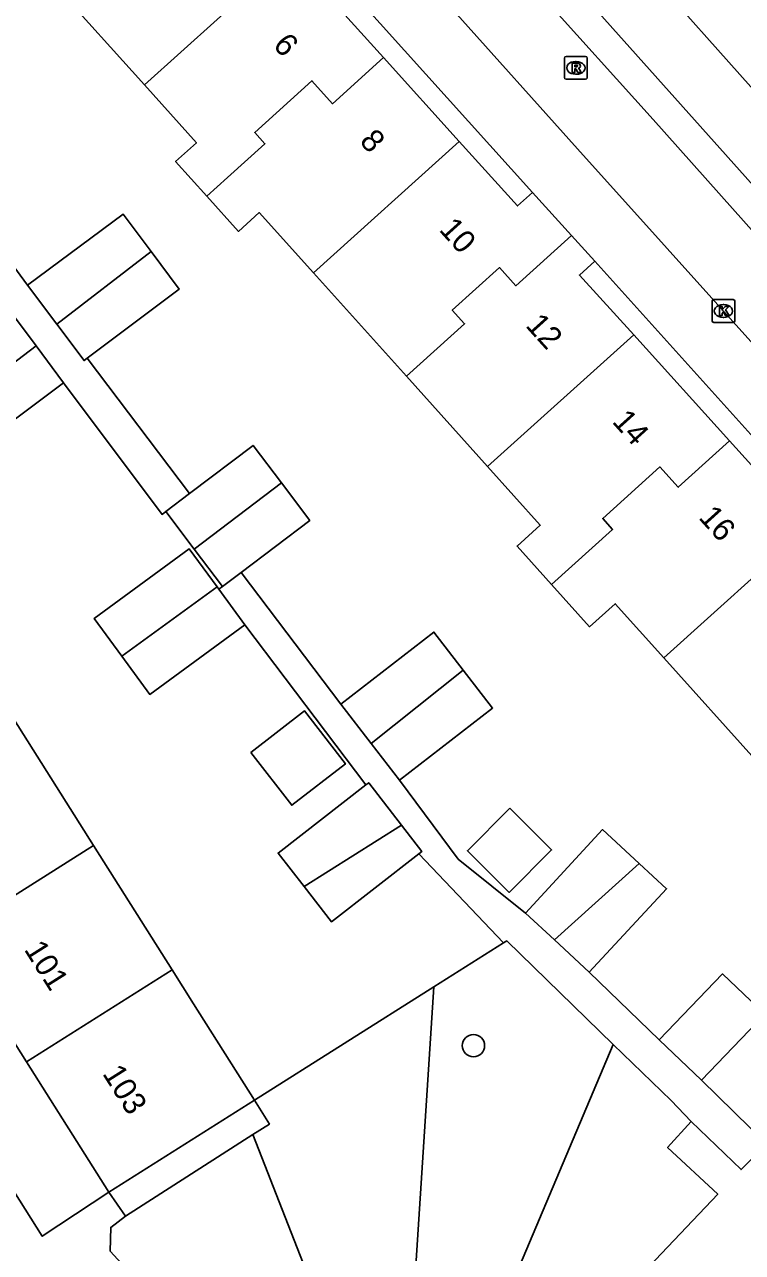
# Model space of a CAD drawing. Extents: x 162347 to 162868, y 381221 to 381813.
# Drawn here: x 162627.4 to 162658.9, y 381421.7 to 381475.5 of the extents above; entities that cross this region are included whole.
import ezdxf

# ---------------------------------------------------------------- set-up
doc = ezdxf.new("R2010")
doc.units = 0
for name, color, linetype in [('IMGEO_Boom', 7, 'Continuous'), ('IMGEO_Groenvoorziening', 7, 'Continuous'), ('IMGEO_Kolk', 7, 'Continuous'), ('IMGEO_Pand', 7, 'Continuous'), ('IMGEO_Pand_nummerreeks', 7, 'Continuous'), ('IMGEO_Rijbaan_lokaal_gesloten', 7, 'Continuous'), ('IMGEO_Rioolput', 7, 'Continuous'), ('IMGEO_Voetpad_open', 7, 'Continuous')]:
    doc.layers.add(name, color=color, linetype=linetype)

msp = doc.modelspace()

# ---------------------------------------------------------------- linework, layer by layer
at = {"layer": 'IMGEO_Boom'}
msp.add_circle((162647.119, 381430.789), 0.489, dxfattribs=at)
at = {"layer": 'IMGEO_Groenvoorziening'}
for points in [[(162645.386, 381433.36), (162648.441, 381435.288)], [(162637.515, 381428.392), (162645.386, 381433.36)], [(162644.195, 381415.034), (162645.386, 381433.36)], [(162653.252, 381430.844), (162646.345, 381414.52)], [(162642.232, 381414.68), (162637.447, 381426.89)]]:
    msp.add_lwpolyline(points, dxfattribs=at)
at = {"layer": 'IMGEO_Kolk'}
for p, q in [((162657.58, 381462.556), (162657.58, 381463.408)), ((162657.655, 381463.482), (162658.507, 381463.482)), ((162658.581, 381463.408), (162658.581, 381462.556)), ((162658.068, 381463.262), (162658.093, 381463.262)), ((162658.507, 381462.482), (162657.655, 381462.482)), ((162658.091, 381462.702), (162658.066, 381462.702))]:
    msp.add_line(p, q, dxfattribs=at)
for points in [[(162657.58, 381462.556), (162657.58, 381463.408)], [(162657.655, 381463.482), (162658.507, 381463.482)], [(162658.581, 381463.408), (162658.581, 381462.556)], [(162657.901, 381463.182), (162658.024, 381463.182), (162658.024, 381463.031), (162658.154, 381463.182), (162658.318, 381463.182), (162658.172, 381463.031), (162658.325, 381462.782), (162658.173, 381462.782), (162658.088, 381462.946), (162658.024, 381462.879), (162658.024, 381462.782), (162657.901, 381462.782), (162657.901, 381463.182)], [(162658.507, 381462.482), (162657.655, 381462.482)]]:
    msp.add_lwpolyline(points, dxfattribs=at)
for centre, start, end in [((162657.657, 381463.406), 91.552, 178.448), ((162657.657, 381463.406), 91.552, 178.448), ((162658.505, 381463.406), 1.552, 88.448), ((162658.505, 381463.406), 1.552, 88.448), ((162657.657, 381462.558), 181.552, 268.448), ((162657.657, 381462.558), 181.552, 268.448), ((162658.505, 381462.558), 271.552, 358.448), ((162658.505, 381462.558), 271.552, 358.448)]:
    msp.add_arc(centre, 0.0765, start, end, dxfattribs=at)
for centre, major_axis, ratio, start_param, end_param in [((162658.067, 381462.982), (-0.387, 0.002), 0.722429, 4.712389, 7.853982), ((162658.092, 381462.982), (-0.39, 0.002), 0.717154, 1.570796, 4.712389)]:
    msp.add_ellipse(centre, major_axis=major_axis, ratio=ratio, start_param=start_param, end_param=end_param, dxfattribs=at)
at = {"layer": 'IMGEO_Pand'}
for points in [[(162639.073, 381478.639), (162632.692, 381472.896)], [(162643.182, 381474.087), (162639.073, 381478.639)], [(162628.767, 381477.262), (162632.692, 381472.896)], [(162643.182, 381474.087), (162640.944, 381472.069), (162640.038, 381473.074), (162637.529, 381470.812), (162637.977, 381470.315), (162636.341, 381468.839), (162635.425, 381468.013)], [(162646.497, 381470.414), (162643.182, 381474.087)], [(162632.692, 381472.896), (162634.973, 381470.359), (162634.056, 381469.531), (162635.425, 381468.013)], [(162640.102, 381464.657), (162646.497, 381470.414)], [(162649.711, 381468.182), (162649.049, 381467.586), (162646.497, 381470.414)], [(162651.417, 381466.29), (162649.711, 381468.182)], [(162635.425, 381468.013), (162636.815, 381466.473), (162637.728, 381467.296), (162640.102, 381464.657)], [(162632.988, 381465.584), (162631.754, 381467.228), (162627.567, 381464.113)], [(162651.417, 381466.29), (162648.973, 381464.087), (162648.255, 381464.883), (162646.191, 381463.022), (162646.732, 381462.422), (162644.18, 381460.122)], [(162652.435, 381465.161), (162651.417, 381466.29)], [(162628.854, 381462.4), (162632.988, 381465.584)], [(162630.18, 381460.909), (162634.221, 381463.94), (162632.988, 381465.584)], [(162654.145, 381461.932), (162651.766, 381464.559), (162652.435, 381465.161)], [(162644.18, 381460.122), (162640.102, 381464.657)], [(162628.854, 381462.4), (162627.567, 381464.113)], [(162627.939, 381461.461), (162626.727, 381463.083)], [(162630.18, 381460.909), (162630.047, 381460.809), (162628.854, 381462.4)], [(162647.738, 381456.165), (162654.145, 381461.932)], [(162658.353, 381457.286), (162654.145, 381461.932)], [(162623.851, 381458.345), (162627.939, 381461.461)], [(162627.939, 381461.461), (162629.15, 381459.84)], [(162644.18, 381460.122), (162647.738, 381456.165)], [(162623.851, 381458.345), (162625.032, 381456.764), (162629.15, 381459.84)], [(162638.698, 381455.448), (162637.454, 381457.092), (162634.669, 381454.985)], [(162650.545, 381450.997), (162653.22, 381453.408), (162652.785, 381453.891), (162655.294, 381456.153), (162656.102, 381455.257), (162658.353, 381457.286)], [(162661.798, 381453.482), (162658.353, 381457.286)], [(162647.738, 381456.165), (162650.051, 381453.593), (162649.034, 381452.678), (162650.545, 381450.997)], [(162638.698, 381455.448), (162634.876, 381452.545)], [(162636.929, 381451.525), (162639.942, 381453.804), (162638.698, 381455.448)], [(162633.627, 381454.197), (162634.669, 381454.985)], [(162633.627, 381454.197), (162634.876, 381452.545)], [(162655.467, 381447.783), (162661.798, 381453.482)], [(162635.881, 381450.889), (162634.657, 381452.559), (162630.487, 381449.505), (162631.695, 381447.856)], [(162634.876, 381452.545), (162636.115, 381450.909)], [(162636.115, 381450.909), (162636.929, 381451.525)], [(162650.545, 381450.997), (162652.212, 381449.143), (162653.336, 381450.153), (162655.467, 381447.783)], [(162631.695, 381447.856), (162635.881, 381450.889)], [(162635.881, 381450.889), (162635.955, 381450.788)], [(162635.955, 381450.788), (162637.095, 381449.232)], [(162637.095, 381449.232), (162632.925, 381446.177), (162631.695, 381447.856)], [(162641.302, 381445.756), (162645.389, 381448.911), (162646.674, 381447.247)], [(162659.46, 381443.343), (162655.467, 381447.783)], [(162642.637, 381444.027), (162646.674, 381447.247)], [(162646.674, 381447.247), (162647.959, 381445.583), (162643.872, 381442.428)], [(162641.302, 381445.756), (162642.637, 381444.027)], [(162630.46, 381439.564), (162626.971, 381445.09)], [(162637.359, 381443.639), (162639.149, 381441.321), (162641.502, 381443.138), (162639.712, 381445.456), (162637.359, 381443.639)], [(162643.872, 381442.428), (162642.637, 381444.027)], [(162642.404, 381442.212), (162642.526, 381442.307), (162643.96, 381440.457)], [(162639.694, 381437.762), (162638.556, 381439.23), (162642.404, 381442.212)], [(162648.714, 381441.192), (162650.543, 381439.364), (162648.681, 381437.501), (162646.852, 381439.33), (162648.714, 381441.192)], [(162639.694, 381437.762), (162643.96, 381440.457)], [(162643.96, 381440.457), (162644.859, 381439.298), (162644.726, 381439.195)], [(162654.386, 381438.771), (162652.784, 381440.256), (162649.395, 381436.598)], [(162624.077, 381435.533), (162630.46, 381439.564)], [(162633.906, 381434.108), (162630.46, 381439.564)], [(162644.726, 381439.195), (162640.889, 381436.221), (162639.694, 381437.762)], [(162654.386, 381438.771), (162650.667, 381435.419)], [(162652.194, 381434.003), (162655.584, 381437.661), (162654.386, 381438.771)], [(162649.395, 381436.598), (162650.667, 381435.419)], [(162624.077, 381435.533), (162627.522, 381430.077)], [(162650.667, 381435.419), (162652.194, 381434.003)], [(162633.906, 381434.108), (162627.522, 381430.077)], [(162637.515, 381428.392), (162634.845, 381432.62), (162633.906, 381434.108)], [(162655.266, 381431.048), (162658.04, 381433.93), (162659.894, 381432.164), (162657.12, 381429.282)], [(162657.12, 381429.282), (162655.266, 381431.048)], [(162627.522, 381430.077), (162631.131, 381424.361)], [(162631.131, 381424.361), (162637.515, 381428.392)]]:
    msp.add_lwpolyline(points, dxfattribs=at)
at = {"layer": 'IMGEO_Rijbaan_lokaal_gesloten'}
for points in [[(162661.949, 381463.568), (162654.995, 381471.374), (162645.092, 381482.381), (162637.045, 381491.405), (162632.206, 381496.785)], [(162659.702, 381461.185), (162659.547, 381461.359), (162651.674, 381470.086), (162640.833, 381482.197), (162629.754, 381494.514), (162629.654, 381494.622)]]:
    msp.add_lwpolyline(points, dxfattribs=at)
at = {"layer": 'IMGEO_Rioolput'}
for p, q in [((162651.11, 381473.213), (162651.11, 381474.065)), ((162651.185, 381474.139), (162652.037, 381474.139)), ((162652.111, 381474.065), (162652.111, 381473.213)), ((162651.598, 381473.919), (162651.623, 381473.919)), ((162652.037, 381473.139), (162651.185, 381473.139)), ((162651.621, 381473.359), (162651.596, 381473.359))]:
    msp.add_line(p, q, dxfattribs=at)
for points in [[(162651.11, 381473.213), (162651.11, 381474.065)], [(162651.185, 381474.139), (162652.037, 381474.139)], [(162652.111, 381474.065), (162652.111, 381473.213)], [(162651.699, 381473.837), (162651.447, 381473.839), (162651.447, 381473.439)], [(162651.447, 381473.439), (162651.571, 381473.439), (162651.571, 381473.601), (162651.582, 381473.601)], [(162651.625, 381473.758), (162651.571, 381473.758), (162651.571, 381473.677)], [(162651.571, 381473.677), (162651.623, 381473.677)], [(162651.629, 381473.572), (162651.7, 381473.439), (162651.84, 381473.439), (162651.775, 381473.565)], [(162652.037, 381473.139), (162651.185, 381473.139)]]:
    msp.add_lwpolyline(points, dxfattribs=at)
for centre, radius, start, end in [((162651.187, 381474.063), 0.0765, 91.552, 178.448), ((162651.187, 381474.063), 0.0765, 91.552, 178.448), ((162652.035, 381474.063), 0.0765, 1.552, 88.448), ((162652.035, 381474.063), 0.0765, 1.552, 88.448), ((162651.581, 381473.548), 0.0533, 26.0293, 88.6989), ((162651.607, 381473.866), 0.19, 274.7715, 282.9687), ((162651.631, 381473.662), 0.0964, 77.0061, 93.1865), ((162651.645, 381473.719), 0.0378, 276.6634, 79.6772), ((162651.698, 381473.727), 0.109, 350.3612, 89.416), ((162651.696, 381473.727), 0.112, 277.5842, 350.9817), ((162651.68, 381473.512), 0.108, 29.5134, 73.7905), ((162651.187, 381473.215), 0.0765, 181.552, 268.448), ((162651.187, 381473.215), 0.0765, 181.552, 268.448), ((162652.035, 381473.215), 0.0765, 271.552, 358.448), ((162652.035, 381473.215), 0.0765, 271.552, 358.448)]:
    msp.add_arc(centre, radius, start, end, dxfattribs=at)
for centre, major_axis, ratio, start_param, end_param in [((162651.597, 381473.639), (-0.387, 0.002), 0.722429, 4.712389, 7.853982), ((162651.622, 381473.639), (-0.39, 0.002), 0.717154, 1.570796, 4.712389)]:
    msp.add_ellipse(centre, major_axis=major_axis, ratio=ratio, start_param=start_param, end_param=end_param, dxfattribs=at)
at = {"layer": 'IMGEO_Voetpad_open'}
for points in [[(162682.655, 381446.622), (162635.433, 381499.549), (162635.925, 381500), (162637.034, 381501.017)], [(162632.873, 381496.892), (162633.504, 381497.442), (162662.73, 381464.743), (162661.975, 381464.068)], [(162637.412, 381481.823), (162649.711, 381468.182)], [(162627.567, 381464.113), (162623.306, 381469.905)], [(162603.166, 381468.649), (162600.252, 381466.808), (162628.211, 381422.438), (162631.131, 381424.361)], [(162652.435, 381465.161), (162664.937, 381451.295)], [(162634.669, 381454.985), (162630.18, 381460.909)], [(162629.15, 381459.84), (162633.466, 381454.067), (162633.627, 381454.197)], [(162636.929, 381451.525), (162641.302, 381445.756)], [(162635.955, 381450.788), (162636.115, 381450.909)], [(162642.404, 381442.212), (162637.095, 381449.232)], [(162643.872, 381442.428), (162646.45, 381438.958), (162649.395, 381436.598)], [(162648.441, 381435.288), (162644.726, 381439.195)], [(162648.441, 381435.288), (162648.583, 381435.378), (162653.252, 381430.844)], [(162652.194, 381434.003), (162655.266, 381431.048)], [(162653.252, 381430.844), (162655.791, 381428.379), (162656.668, 381427.458)], [(162657.12, 381429.282), (162659.964, 381426.485)], [(162637.447, 381426.89), (162638.171, 381427.354), (162637.515, 381428.392)], [(162656.668, 381427.458), (162655.633, 381426.331), (162657.831, 381424.284), (162647.681, 381413.583)], [(162656.668, 381427.458), (162658.852, 381425.353), (162659.964, 381426.485)], [(162631.866, 381423.318), (162637.447, 381426.89)], [(162631.131, 381424.361), (162631.866, 381423.318)], [(162640.632, 381413.679), (162638.882, 381415.568), (162634.944, 381419.82), (162633.611, 381419.13), (162631.192, 381421.776), (162631.213, 381422.825), (162631.866, 381423.318)]]:
    msp.add_lwpolyline(points, dxfattribs=at)

# ---------------------------------------------------------------- texts
at = {"layer": 'IMGEO_Pand_nummerreeks'}
for s, rotation, p in [('6', 312.0549, (162638.289, 381474.602)), ('8', 312.0549, (162642.086, 381470.392)), ('10', 312.0558, (162645.574, 381466.527)), ('12', 312.0558, (162649.365, 381462.326)), ('14', 312.0558, (162653.162, 381458.116)), ('16', 312.0558, (162656.957, 381453.909)), ('101', 302.2698, (162627.392, 381435.003)), ('103', 302.2698, (162630.826, 381429.563))]:
    msp.add_text(s, height=1, rotation=rotation, dxfattribs=at).set_placement(p)

doc.saveas('drawing.dxf')
